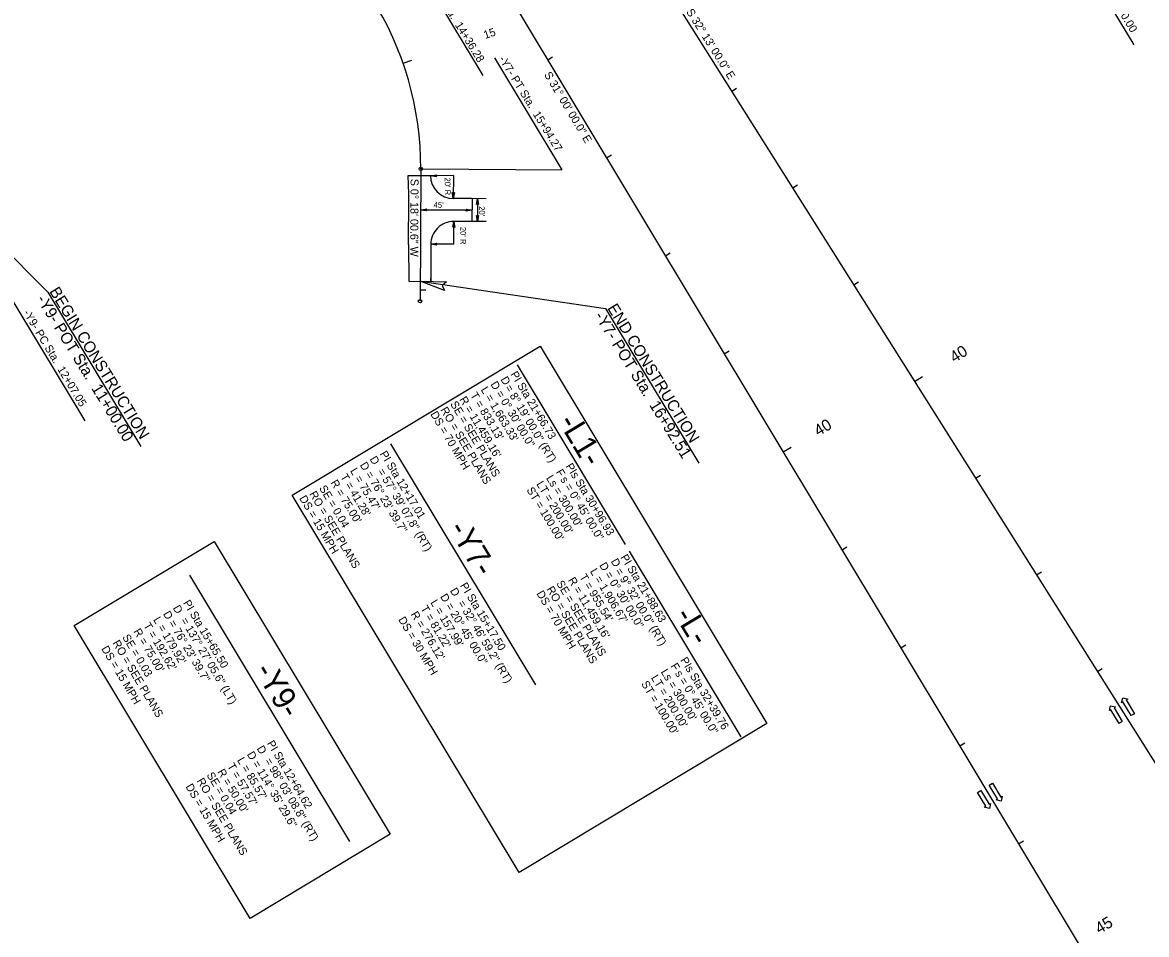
# Model space of a CAD drawing. Extents: x 1778969 to 1790720, y 807089 to 817794.
# Drawn here: x 1780082 to 1781066, y 814695 to 815493 of the extents above; entities that cross this region are included whole.
import ezdxf

# ---------------------------------------------------------------- set-up
doc = ezdxf.new("R2010")
doc.units = 0
for name, color, linetype in [('Prop Dimension', 7, 'Continuous'), ('Prop Dimension Text', 7, 'Continuous'), ('Prop EOT', 7, 'Continuous'), ('Prop Horizontal Alignment', 7, 'Continuous'), ('Prop Horizontal Alignment Curve and Spiral Data', 7, 'Continuous'), ('Prop Horizontal Alignment Direction Label', 7, 'Continuous'), ('Prop Horizontal Alignment Station Label', 7, 'Continuous'), ('Prop Horizontal Alignment Tick Label', 7, 'Continuous'), ('Prop Horizontal Alignment Tick Large', 7, 'Continuous'), ('Prop Horizontal Alignment Tick Small', 7, 'Continuous'), ('Prop Lane Arrow CELL', 7, 'Continuous'), ('Prop Terminator CELL', 7, 'Continuous')]:
    doc.layers.add(name, color=color, linetype=linetype)

msp = doc.modelspace()

# ---------------------------------------------------------------- linework, layer by layer
at = {"layer": 'Prop Dimension'}
for p, q in [((1780459.27, 815358.9), (1780439.27, 815358.7)), ((1780459.27, 815358.9), (1780459.16, 815338.9)), ((1780487.94, 815338.75), (1780475.53, 815338.82)), ((1780480.41, 815338.79), (1780480.31, 815318.79)), ((1780475.48, 815328.63), (1780430.48, 815328.86)), ((1780459.49, 815298.9), (1780459.6, 815318.9)), ((1780487.84, 815318.75), (1780475.42, 815318.82)), ((1780459.49, 815298.9), (1780439.49, 815298.95))]:
    msp.add_line(p, q, dxfattribs=at)
at = {"layer": 'Prop EOT'}
for p, q in [((1780420.2, 815342.77), (1780419.82, 815359.11)), ((1780419.82, 815359.11), (1780439.27, 815359.01)), ((1780439.26, 815359.01), (1780439.27, 815358.7)), ((1780420.03, 815298.67), (1780420.18, 815338.51)), ((1780420.18, 815338.51), (1780420.2, 815342.77)), ((1780475.53, 815338.82), (1780459.16, 815338.9)), ((1780475.53, 815338.82), (1780475.42, 815318.82)), ((1780475.42, 815318.82), (1780459.57, 815318.9)), ((1780420.03, 815298.67), (1780420.4, 815266.68)), ((1780439.47, 815298.95), (1780439.38, 815266.42)), ((1780420.4, 815266.68), (1780439.38, 815266.42)), ((1780439.38, 815266.42), (1780439.39, 815268.95))]:
    msp.add_line(p, q, dxfattribs=at)
for centre, start, end in [((1780459.27, 815358.9), 179.69983, 269.69983), ((1780459.47, 815298.9), 89.69983, 179.84849)]:
    msp.add_arc(centre, 20, start, end, dxfattribs=at)
at = {"layer": 'Prop Horizontal Alignment'}
for p, q in [((1780487.95, 815773.73), (1781812.35, 813671.96)), ((1780487.95, 815773.73), (1781812.35, 813671.96)), ((1780459.21, 815597.59), (1781830.87, 813314.76)), ((1780459.21, 815597.59), (1781830.87, 813314.76)), ((1780430.66, 815364.78), (1780430.06, 815249.05))]:
    msp.add_line(p, q, dxfattribs=at)
msp.add_arc((1780154.54, 815366.23), 276.12, 359.69983, 32.48294, dxfattribs=at)
at = {"layer": 'Prop Horizontal Alignment Station Label'}
for p, q in [((1780990.85, 815578.79), (1781054.6, 815473.18)), ((1780428.51, 815540.13), (1780485.01, 815446.53)), ((1780495.23, 815461.81), (1780554.19, 815364.13)), ((1780104.37, 815257.08), (1779980.54, 815380.91)), ((1780432.16, 815364.77), (1780554.19, 815364.13)), ((1780430.15, 815266.54), (1780592.42, 815242.67)), ((1780104.37, 815257.08), (1780185.85, 815122.09)), ((1780137.06, 815144.59), (1780074.16, 815249.27)), ((1780592.42, 815242.67), (1780674.02, 815107.46)), ((1780515.04, 815193.32), (1780609.42, 815036.38)), ((1780404.27, 815124.37), (1780531.09, 814913.46)), ((1780613.02, 815030.4), (1780710.58, 814868.15)), ((1780228.43, 815009.36), (1780368.39, 814776.59))]:
    msp.add_line(p, q, dxfattribs=at)
for points in [[(1780535.07, 815209.78), (1780733.56, 814879.65), (1780516.83, 814749.34), (1780318.33, 815079.47)], [(1780249.99, 815039), (1780403.94, 814782.94), (1780281.45, 814709.29), (1780127.49, 814965.34)]]:
    msp.add_lwpolyline(points, close=True, dxfattribs=at)
for centre in [(1780430.66, 815364.78), (1780430.06, 815249.05)]:
    msp.add_circle(centre, 1.5, dxfattribs=at)
at = {"layer": 'Prop Horizontal Alignment Tick Large'}
for p, q in [((1780415.21, 815457.31), (1780422.76, 815459.95)), ((1780862.77, 815178.9), (1780869.54, 815183.17)), ((1780747.76, 815117.37), (1780754.61, 815121.49))]:
    msp.add_line(p, q, dxfattribs=at)
at = {"layer": 'Prop Horizontal Alignment Tick Small'}
for p, q in [((1780541.74, 815460.24), (1780546.03, 815462.81)), ((1780702.83, 815432.71), (1780707.06, 815435.38)), ((1780593.24, 815374.52), (1780597.53, 815377.1)), ((1780430.63, 815359.05), (1780435.63, 815359.02)), ((1780756.14, 815348.11), (1780760.37, 815350.78)), ((1780644.75, 815288.8), (1780649.03, 815291.38)), ((1780430.11, 815259.05), (1780435.11, 815259.03)), ((1780809.46, 815263.51), (1780813.69, 815266.17)), ((1780696.25, 815203.09), (1780700.54, 815205.66)), ((1780916.08, 815094.3), (1780920.31, 815096.97)), ((1780799.26, 815031.65), (1780803.54, 815034.23)), ((1780969.39, 815009.7), (1780973.62, 815012.36)), ((1780850.76, 814945.94), (1780855.05, 814948.51)), ((1781022.71, 814925.09), (1781026.94, 814927.76)), ((1780902.27, 814860.22), (1780906.55, 814862.8)), ((1780953.77, 814774.5), (1780958.06, 814777.08))]:
    msp.add_line(p, q, dxfattribs=at)
at = {"layer": 'Prop Lane Arrow CELL'}
for p, q in [((1781033.2, 814891.04), (1781034.25, 814895.33)), ((1781034.25, 814895.33), (1781038.61, 814894.26)), ((1781038.61, 814894.26), (1781037.32, 814893.49)), ((1781037.32, 814893.49), (1781044.48, 814881.46)), ((1781043.74, 814897.92), (1781044.79, 814902.21)), ((1781045.03, 814898.68), (1781043.74, 814897.92)), ((1781044.79, 814902.21), (1781049.15, 814901.13)), ((1781052.18, 814886.65), (1781045.03, 814898.68)), ((1781049.15, 814901.13), (1781047.86, 814900.37)), ((1781047.86, 814900.37), (1781055.02, 814888.33)), ((1781034.49, 814891.81), (1781033.2, 814891.04)), ((1781041.64, 814879.77), (1781034.49, 814891.81)), ((1781055.02, 814888.33), (1781052.18, 814886.65)), ((1781044.48, 814881.46), (1781041.64, 814879.77)), ((1780928.12, 814825.78), (1780930.96, 814827.47)), ((1780935.28, 814813.75), (1780928.12, 814825.78)), ((1780930.96, 814827.47), (1780938.11, 814815.44)), ((1780917.9, 814819.4), (1780920.74, 814821.09)), ((1780925.06, 814807.37), (1780917.9, 814819.4)), ((1780920.74, 814821.09), (1780927.89, 814809.06)), ((1780938.11, 814815.44), (1780939.4, 814816.2)), ((1780939.4, 814816.2), (1780938.35, 814811.91)), ((1780923.77, 814806.6), (1780925.06, 814807.37)), ((1780928.13, 814805.53), (1780923.77, 814806.6)), ((1780927.89, 814809.06), (1780929.18, 814809.82)), ((1780929.18, 814809.82), (1780928.13, 814805.53)), ((1780933.99, 814812.98), (1780935.28, 814813.75)), ((1780938.35, 814811.91), (1780933.99, 814812.98))]:
    msp.add_line(p, q, dxfattribs=at)
at = {"layer": 'Prop Terminator CELL'}
for points in [[(1780444.46, 815357.86), (1780439.27, 815358.7), (1780444.47, 815359.68), (1780443.82, 815358.75)], [(1780460.08, 815344.08), (1780459.16, 815338.9), (1780458.27, 815344.12), (1780459.19, 815343.45)], [(1780479.49, 815333.61), (1780480.41, 815338.79), (1780481.3, 815333.57), (1780480.39, 815334.24)], [(1780435.67, 815328.02), (1780430.48, 815328.86), (1780435.68, 815329.83), (1780435.03, 815328.91)], [(1780470.3, 815329.55), (1780475.48, 815328.63), (1780470.26, 815327.73), (1780470.93, 815328.65)], [(1780458.65, 815313.72), (1780459.57, 815318.9), (1780460.47, 815313.68), (1780459.55, 815314.35)], [(1780481.23, 815323.97), (1780480.31, 815318.79), (1780479.41, 815324.01), (1780480.33, 815323.34)], [(1780444.66, 815298.11), (1780439.47, 815298.95), (1780444.67, 815299.93), (1780444.02, 815299)], [(1780451.47, 815258.36), (1780430.15, 815266.54), (1780453.12, 815266.06), (1780449.52, 815262.7)]]:
    msp.add_lwpolyline(points, close=True, dxfattribs=at)

# ---------------------------------------------------------------- texts
at = {"layer": 'Prop Dimension Text'}
for s, rotation, p in [("20' R", 270.56782, (1780451.65, 815357.25)), ("45'", 357.28832, (1780441.81, 815331)), ("20'", 270.56782, (1780481.69, 815332.19)), ("20' R", 270.56782, (1780465.22, 815314.08))]:
    msp.add_text(s, height=5, rotation=rotation, dxfattribs=at).set_placement(p)
at = {"layer": 'Prop Horizontal Alignment Curve and Spiral Data'}
for s, rotation, p in [('PI Sta 21+66.73', 301.01989, (1780508.91, 815185.27)), ('D = 0%%d 30\' 00.0"', 301.01989, (1780491.41, 815176.49)), ('D', 301.01989, (1780500.26, 815180.7)), ("T = 833.13'", 301.01989, (1780473.71, 815166.93)), ("L = 1,663.33'", 301.01989, (1780482.95, 815171.77)), ('= 8%%d 19\' 00.0" (RT)', 301.01989, (1780504.05, 815173.45)), ('SE = SEE PLANS', 300.69042, (1780456.22, 815159.24)), ("R = 11,459.16'", 301.01989, (1780464.24, 815163.23)), ('DS = 70 MPH', 300.69042, (1780438.83, 815150.36)), ('RO = SEE PLANS', 300.69042, (1780447.62, 815154.13)), ('D', 301.03207, (1780385.72, 815111.05)), ('PI Sta 12+17.01', 301.03207, (1780394.64, 815115.62)), ("L = 75.47'", 301.03207, (1780368.58, 815100.74)), ('D = 76%%d 23\' 39.7"', 301.03207, (1780377.15, 815105.89)), ('= 57%%d 39\' 07.8" (RT)', 301.03207, (1780392.6, 815100.19)), ('F', 301.33382, (1780548.61, 815099.61)), ('PIs Sta 30+96.93', 301.33382, (1780557.16, 815104.81)), ("R = 75.00'", 301.03207, (1780351.45, 815090.42)), ("T = 41.28'", 301.03207, (1780360.02, 815095.58)), ("LT = 200.00'", 301.33382, (1780531.53, 815089.21)), ("Ls = 300.00'", 301.33382, (1780540.07, 815094.41)), ('s = 0%%d 45\' 00.0"', 301.33382, (1780552.52, 815093.19)), ('DS = 15 MPH', 300.69042, (1780324.12, 815076.78)), ('RO = SEE PLANS', 300.69042, (1780332.91, 815080.56)), ('SE = 0.04', 300.69042, (1780341.51, 815085.66)), ("ST = 100.00'", 301.33382, (1780522.99, 815084.01)), ('D = 0%%d 30\' 00.0"', 301.01989, (1780586.62, 815018.16)), ('D', 301.01989, (1780596.71, 815021.57)), ('PI Sta 21+88.63', 301.01989, (1780605.19, 815025.16)), ("T = 955.54'", 301.01989, (1780569.26, 815008.03)), ("L = 1,906.67'", 301.01989, (1780578.49, 815012.89)), ('= 9%%d 32\' 00.0" (RT)', 301.01989, (1780600.44, 815013.17)), ('PI Sta 15+17.50', 301.03207, (1780464.87, 815000.46)), ('SE = SEE PLANS', 300.69042, (1780549.06, 815002.37)), ("R = 11,459.16'", 301.01989, (1780559.3, 815005.16)), ('D = 20%%d 45\' 00.0"', 301.03207, (1780447.38, 814990.73)), ('D', 301.03207, (1780455.95, 814995.89)), ('DS = 70 MPH', 300.69042, (1780531.67, 814993.49)), ('RO = SEE PLANS', 300.69042, (1780540.46, 814997.27)), ('D', 300.69042, (1780213.58, 814980.77)), ('PI Sta 15+65.50', 300.69042, (1780222.52, 814985.3)), ("T = 81.22'", 301.03207, (1780430.25, 814980.42)), ("L = 157.99'", 301.03207, (1780438.82, 814985.58)), ('= 32%%d 46\' 59.2" (RT)', 301.03207, (1780462.83, 814985.03)), ("L = 179.92'", 300.69042, (1780196.38, 814970.56)), ('D = 76%%d 23\' 39.7"', 300.69042, (1780204.98, 814975.67)), ('= 137%%d 27\' 05.6" (LT)', 300.69042, (1780220.39, 814969.87)), ('DS = 30 MPH', 300.69042, (1780410.75, 814970.69)), ("R = 276.12'", 301.03207, (1780421.68, 814975.27)), ("R = 75.00'", 300.69042, (1780179.18, 814960.36)), ("T = 192.62'", 300.69042, (1780187.78, 814965.46)), ('RO = SEE PLANS', 300.69042, (1780160.74, 814950.21)), ('SE = 0.03', 300.69042, (1780169.34, 814955.31)), ('DS = 15 MPH', 300.69042, (1780150.9, 814945.17)), ('F', 301.10777, (1780648.97, 814930.07)), ('PIs Sta 32+39.76', 301.10777, (1780657.53, 814935.23)), ("LT = 200.00'", 301.10777, (1780631.85, 814919.74)), ("Ls = 300.00'", 301.10777, (1780640.41, 814924.9)), ('s = 0%%d 45\' 00.0"', 301.10777, (1780652.85, 814923.63)), ("ST = 100.00'", 301.10777, (1780623.29, 814914.57)), ('PI Sta 12+64.62', 300.69042, (1780295.89, 814862.45)), ('D = 114%%d 35\' 29.6"', 300.69042, (1780278.35, 814852.82)), ('D', 300.69042, (1780286.94, 814857.92)), ("T = 57.57'", 300.69042, (1780261.15, 814842.61)), ("L = 85.57'", 300.69042, (1780269.75, 814847.71)), ('= 98%%d 03\' 08.8" (RT)', 300.69042, (1780293.76, 814847.02)), ('SE = 0.04', 300.69042, (1780243.09, 814834.72)), ("R = 50.00'", 300.69042, (1780252.55, 814837.51)), ('DS = 15 MPH', 300.69042, (1780224.65, 814824.58)), ('RO = SEE PLANS', 300.69042, (1780234.49, 814829.62))]:
    msp.add_text(s, height=7, rotation=rotation, dxfattribs=at).set_placement(p)
at = {"layer": 'Prop Horizontal Alignment Direction Label'}
for s, rotation, p in [('S 32%%d 13\' 00.0" E', 302.21667, (1780662.65, 815502.24)), ('S 31%%d 00\' 00.0" E', 301, (1780538.36, 815447.25)), ('S 0%%d 18\' 00.6" W', 269.69983, (1780421.8, 815356.19))]:
    msp.add_text(s, height=7, rotation=rotation, dxfattribs=at).set_placement(p)
at = {"layer": 'Prop Horizontal Alignment Station Label'}
for s, height, rotation, p in [('-Y6- POT Sta.  10+00.00', 7, 301.13263, (1780998.71, 815571.78)), ('-Y7- PC Sta.  14+36.28', 7, 301.54596, (1780430.17, 815539.87)), ('-Y7- PT Sta.  15+94.27', 7, 301.67322, (1780498.74, 815460.94)), ('BEGIN CONSTRUCTION', 10, 301.58616, (1780105.41, 815257.73)), ('-Y9- POT Sta.  11+00.00', 10, 301.58616, (1780094.24, 815250.87)), ('END CONSTRUCTION', 10, 301.58616, (1780593.58, 815243.11)), ('-Y9- PC Sta.  12+07.05', 7, 301.13523, (1780082.67, 815239.06)), ('-Y7- POT Sta.  16+92.51', 10, 301.58616, (1780582.41, 815236.24)), ('-L1-', 20, 301.01989, (1780550.48, 815143.54)), ('-Y7-', 20, 301.01989, (1780454.44, 815050.15)), ('-L-', 20, 301.01989, (1780652.17, 814974.43)), ('-Y9-', 20, 301.01667, (1780284.82, 814926.1))]:
    msp.add_text(s, height=height, rotation=rotation, dxfattribs=at).set_placement(p)
at = {"layer": 'Prop Horizontal Alignment Tick Label'}
for s, height, rotation, p in [('15', 7, 19.26092, (1780487.05, 815478.35)), ('40', 10, 32.21667, (1780897.55, 815194.91)), ('40', 10, 31, (1780778.54, 815130.69)), ('45', 10, 31, (1781024.43, 814695.4))]:
    msp.add_text(s, height=height, rotation=rotation, dxfattribs=at).set_placement(p)

doc.saveas('drawing.dxf')
